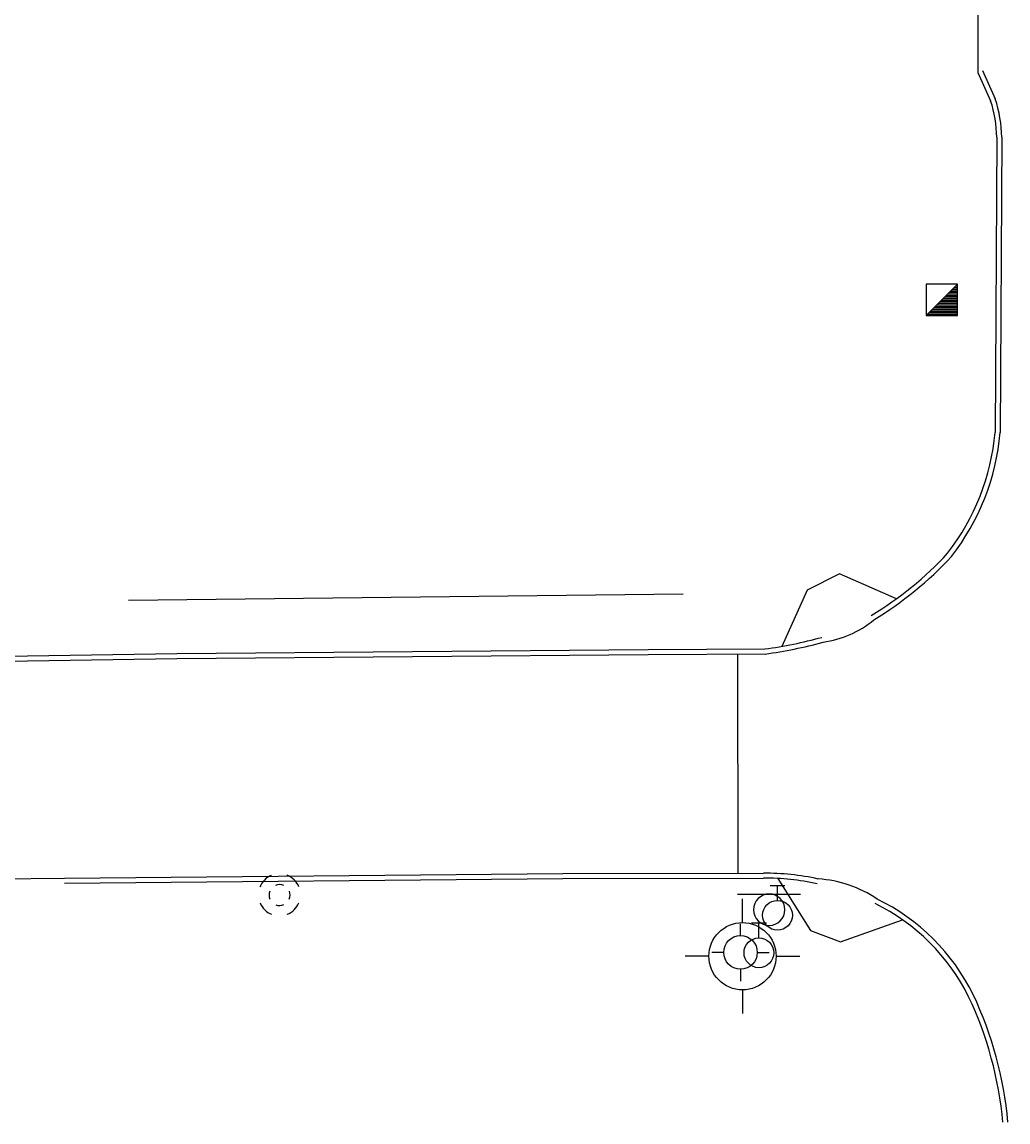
# Model space of a CAD drawing. Extents: x 2145380 to 2156929, y 139568 to 149130.
# Drawn here: x 2150553 to 2150670.3, y 145106.8 to 145237.6 of the extents above; entities that cross this region are included whole.
import ezdxf

# ---------------------------------------------------------------- set-up
doc = ezdxf.new("R2010")
doc.units = 0
for name, color, linetype in [('Default', 7, 'Continuous'), ('TOPO_Asphalt', 7, 'Continuous'), ('TOPO_Concrete', 7, 'Continuous'), ('TOPO_Curb Back', 7, 'Continuous'), ('TOPO_DRAIN_Manhole', 7, 'Continuous'), ('TOPO_Fence', 7, 'Continuous'), ('TOPO_Misc', 7, 'Continuous'), ('TOPO_Sign', 7, 'Continuous'), ('TOPO_Water Fire Hydrant', 7, 'Continuous'), ('TOPO_Water Valve', 7, 'Continuous')]:
    doc.layers.add(name, color=color, linetype=linetype)

# ---------------------------------------------------------------- blocks, each defined once
blk = doc.blocks.new('FIRHYD')
at = {"layer": 'TOPO_Water Fire Hydrant'}
for p, q in [((-0.02, 10.16), (-0.03, 17.34)), ((10.16, 0.02), (17.34, 0.03)), ((-10.16, -0.02), (-17.34, -0.03)), ((0.02, -10.16), (0.03, -17.34))]:
    blk.add_line(p, q, dxfattribs=at)
blk.add_circle((0, 0), 10.16, dxfattribs=at)
blk = doc.blocks.new('MHEXST')
at = {"layer": 'TOPO_DRAIN_Manhole'}
for centre, radius, start, end in [((-0.14, 0.26), 12.7, 112.97475, 158.26364), ((-0.14, 0.26), 12.7, 22.07441, 68.69913), ((-0.08, 0.11), 6.35, 157.97219, 204.16105), ((-0.08, 0.11), 6.35, 66.19406, 113.69103), ((-0.08, 0.11), 6.35, 336.80229, 21.40458), ((-0.14, 0.26), 12.7, 202.6921, 248.19382), ((-0.08, 0.11), 6.35, 248.57914, 293.19947), ((-0.14, 0.26), 12.7, 291.79631, 337.30323)]:
    blk.add_arc(centre, radius, start, end, dxfattribs=at)
blk = doc.blocks.new('WATVAL')
at = {"layer": 'Default'}
for p, q in [((-2.25, 9), (2.25, 9)), ((0, 4.5), (0, 9))]:
    blk.add_line(p, q, dxfattribs=at)
blk.add_circle((0, 0), 4.5, dxfattribs=at)

msp = doc.modelspace()

# ---------------------------------------------------------------- linework, layer by layer
at = {"layer": 'TOPO_Asphalt'}
for p, q in [((2150666.66, 145266.92), (2150666.68, 145231.62)), ((2150638.12, 145162.42), (2150638.15, 145136.38)), ((2150539.03, 145135.61), (2150558.09, 145135.8))]:
    msp.add_line(p, q, dxfattribs=at)
for centre, radius, start, end in [((2150646.56, 145175.94), 12.21, 278.0862, 309.4396), ((2150646.79, 145121.53), 14.19, 56.0499, 86.3373)]:
    msp.add_arc(centre, radius, start, end, dxfattribs=at)
at = {"layer": 'TOPO_Concrete'}
for points in [[(2150657.01, 145169.03), (2150650.25, 145171.97), (2150646.38, 145170.03), (2150643.38, 145163.36)], [(2150642.89, 145135.75), (2150646.8, 145129.54), (2150650.36, 145128.21), (2150657.74, 145130.83)]]:
    msp.add_lwpolyline(points, dxfattribs=at)
at = {"layer": 'TOPO_Curb Back'}
for points in [[(2150666.68, 145231.62), (2150668.2, 145228.25)], [(2150667.23, 145231.87), (2150668.76, 145228.47)], [(2150668.93, 145223.91), (2150668.73, 145188.81)], [(2150669.53, 145223.91), (2150669.33, 145188.78)], [(2150641.36, 145163.04), (2150627.48, 145162.94), (2150571.43, 145162.48), (2150540.94, 145162), (2150468.98, 145161.2), (2150383.21, 145160.56)], [(2150641.4, 145162.44), (2150627.48, 145162.34), (2150571.44, 145161.88), (2150540.95, 145161.4), (2150468.98, 145160.6), (2150383.23, 145159.96)], [(2150558.09, 145135.8), (2150617.32, 145136.35), (2150641.2, 145136.39)], [(2150558.09, 145135.2), (2150617.32, 145135.75), (2150641.2, 145135.79)]]:
    msp.add_lwpolyline(points, dxfattribs=at)
for centre, radius, start, end in [((2150654.64, 145223.75), 14.88, 0.6064, 18.4962), ((2150654.65, 145223.75), 14.28, 0.6253, 18.3788), ((2150641.72, 145191.12), 27.1, 322.0068, 355.1103), ((2150641.72, 145191.12), 27.7, 321.9543, 355.1599), ((2150631.95, 145203.3), 42.46, 301.3088, 317.1684), ((2150631.94, 145203.3), 43.06, 301.3092, 317.2015), ((2150634.25, 145214.92), 52.36, 277.7953, 285.3576), ((2150634.25, 145214.92), 52.96, 277.7534, 285.3575), ((2150641.31, 145106.73), 29.65, 77.5693, 90.2195), ((2150641.31, 145106.74), 29.05, 77.569, 90.2214), ((2150643.78, 145110.91), 24.92, 26.2557, 63.9663), ((2150643.78, 145110.91), 24.32, 26.2668, 63.9667), ((2150625.54, 145102.71), 44.31, 5.2281, 25.3371), ((2150625.54, 145102.71), 44.91, 5.1988, 25.3439)]:
    msp.add_arc(centre, radius, start, end, dxfattribs=at)
at = {"layer": 'TOPO_Fence'}
msp.add_line((2150631.66, 145169.55), (2150565.69, 145168.81), dxfattribs=at)
at = {"layer": 'TOPO_Misc'}
for p, q in [((2150660.53, 145202.7), (2150664.26, 145206.45)), ((2150664.05, 145206.23), (2150664.26, 145206.23)), ((2150664.23, 145206.41), (2150664.26, 145206.41)), ((2150662.74, 145204.92), (2150664.26, 145204.92)), ((2150662.92, 145205.1), (2150664.26, 145205.1)), ((2150663.11, 145205.29), (2150664.26, 145205.29)), ((2150663.29, 145205.47), (2150664.26, 145205.47)), ((2150663.48, 145205.66), (2150664.26, 145205.66)), ((2150663.68, 145205.86), (2150664.26, 145205.86)), ((2150663.86, 145206.04), (2150664.26, 145206.04)), ((2150661.43, 145203.61), (2150664.27, 145203.61)), ((2150661.62, 145203.8), (2150664.27, 145203.8)), ((2150661.81, 145203.99), (2150664.27, 145203.99)), ((2150661.99, 145204.17), (2150664.26, 145204.17)), ((2150662.18, 145204.36), (2150664.26, 145204.36)), ((2150662.37, 145204.55), (2150664.26, 145204.55)), ((2150662.55, 145204.73), (2150664.26, 145204.73)), ((2150660.68, 145202.86), (2150664.27, 145202.86)), ((2150660.87, 145203.05), (2150664.27, 145203.05)), ((2150661.05, 145203.23), (2150664.27, 145203.23)), ((2150661.24, 145203.42), (2150664.27, 145203.42))]:
    msp.add_line(p, q, dxfattribs=at)
msp.add_lwpolyline([(2150664.27, 145202.71), (2150664.26, 145206.45), (2150660.52, 145206.44), (2150660.53, 145202.7), (2150664.27, 145202.71)], dxfattribs=at)
at = {"layer": 'TOPO_Sign'}
for points in [[(2150638.12, 145133.9), (2150645.61, 145133.9)], [(2150641.87, 145133.9), (2150641.87, 145133.9)], [(2150640, 145132.03), (2150640, 145132.03)], [(2150643.74, 145132.03), (2150643.74, 145132.03)], [(2150641.87, 145130.16), (2150641.87, 145130.16)]]:
    msp.add_lwpolyline(points, dxfattribs=at)
for start, end in [(90, 180), (360, 90), (180, 270), (270, 0)]:
    msp.add_arc((2150641.87, 145132.03), 1.87, start, end, dxfattribs=at)

# ---------------------------------------------------------------- block references
at = {"layer": 'TOPO_DRAIN_Manhole', "xscale": 0.19685000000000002, "yscale": 0.19685000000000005}
msp.add_blockref('MHEXST', (2150583.67, 145133.76), dxfattribs=at)
at = {"layer": 'TOPO_Water Fire Hydrant'}
for p, xscale, yscale in [((2150638.7, 145126.5), 0.39370000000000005, 0.3937000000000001), ((2150638.46, 145126.95), 0.19685000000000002, 0.19685000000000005)]:
    msp.add_blockref('FIRHYD', p, dxfattribs=dict(at, xscale=xscale, yscale=yscale))
at = {"layer": 'TOPO_Water Valve', "xscale": 0.39370000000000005, "yscale": 0.3937000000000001}
for p in [(2150642.86, 145131.37), (2150640.65, 145126.91)]:
    msp.add_blockref('WATVAL', p, dxfattribs=at)

doc.saveas('drawing.dxf')
